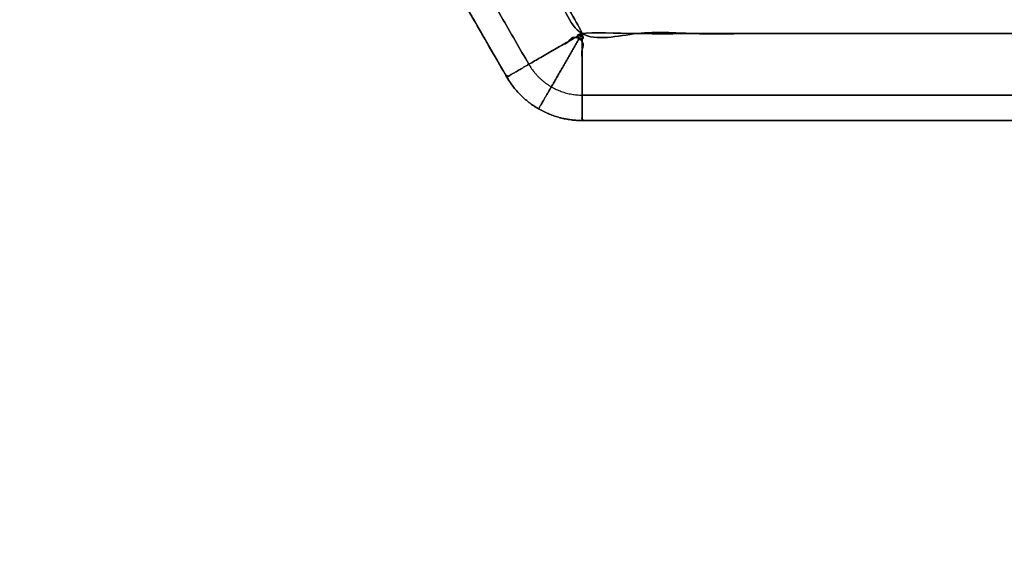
# Model space of a CAD drawing. Header units: millimetres. Extents: x -661 to 720, y -255 to 255.
# Tile 651 of 656: x -481.3 to -475.64, y 202.59 to 205.68. Entities that reach past the tile are written whole.
import ezdxf

# ---------------------------------------------------------------- set-up
doc = ezdxf.new("R2010")
doc.units = ezdxf.units.MM
doc.layers.add('Floreana 120', color=18, linetype='Continuous', true_color=0x000000)

msp = doc.modelspace()

# ---------------------------------------------------------------- linework, layer by layer
at = {"layer": 'Floreana 120', "color": 7, "true_color": 0xf1f1f1}
for p, q in [((-481.0453, 209.75, 3.5), (-478.504, 205.3483, 3.5)), ((-478.071, 205.0983, 3.5), (-472.9883, 205.0983, 3.5))]:
    msp.add_line(p, q, dxfattribs=at)
at = {"layer": 'Floreana 120', "color": 250, "true_color": 0x282421}
for points, weights, knots in [([(-652.0296, -251, 10), (-475.5296, -251, 10), (-299.0296, -251, 10), (-294.0296, -251, 10), (-294.0296, -246, 10), (-294.0296, 0, 10), (-294.0296, 246, 10), (-294.0296, 251, 10), (-299.0296, 251, 10), (-475.5296, 251, 10), (-652.0296, 251, 10), (-657.0296, 251, 10), (-657.0296, 246, 10), (-657.0296, 0, 10), (-657.0296, -246, 10), (-657.0296, -251, 10), (-652.0296, -251, 10)], [1, 1, 1, 0.707106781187, 1, 1, 1, 0.707106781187, 1, 1, 1, 0.707106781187, 1, 1, 1, 0.707106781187, 1], [0, 0, 0, 353, 353, 363, 363, 855, 855, 865, 865, 1218, 1218, 1228, 1228, 1720, 1720, 1730, 1730, 1730]), ([(-294.0296, 246), (-294.0296, 0), (-294.0296, -246), (-294.0296, -251), (-299.0296, -251), (-475.5296, -251), (-652.0296, -251), (-657.0296, -251), (-657.0296, -246), (-657.0296, 0), (-657.0296, 246), (-657.0296, 251), (-652.0296, 251), (-475.5296, 251), (-299.0296, 251), (-294.0296, 251), (-294.0296, 246)], [1, 1, 1, 0.707106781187, 1, 1, 1, 0.707106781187, 1, 1, 1, 0.707106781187, 1, 1, 1, 0.707106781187, 1], [0, 0, 0, 492, 492, 502, 502, 855, 855, 865, 865, 1357, 1357, 1367, 1367, 1720, 1720, 1730, 1730, 1730]), ([(-475.5296, 199), (-464.5296, 199), (-464.5296, 210), (-464.5296, 221), (-475.5296, 221), (-486.5296, 221), (-486.5296, 210), (-486.5296, 199), (-475.5296, 199)], [1, 0.707106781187, 1, 0.707106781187, 1, 0.707106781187, 1, 0.707106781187, 1], [0, 0, 0, 22, 22, 44, 44, 66, 66, 88, 88, 88]), ([(-475.5296, 199, 6), (-486.5296, 199, 6), (-486.5296, 210, 6), (-486.5296, 221, 6), (-475.5296, 221, 6), (-464.5296, 221, 6), (-464.5296, 210, 6), (-464.5296, 199, 6), (-475.5296, 199, 6)], [1, 0.707106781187, 1, 0.707106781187, 1, 0.707106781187, 1, 0.707106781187, 1], [0, 0, 0, 22, 22, 44, 44, 66, 66, 88, 88, 88]), ([(-486.5296, 210, 6), (-486.5296, 199, 6), (-475.5296, 199, 6), (-464.5296, 199, 6), (-464.5296, 210, 6)], [1, 0.707106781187, 1, 0.707106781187, 1], [0, 0, 0, 22, 22, 44, 44, 44])]:
    msp.add_rational_spline(points, weights, degree=2, knots=knots, dxfattribs=at)
at = {"layer": 'Floreana 120', "color": 7, "true_color": 0xf1f1f1}
for points in [[(-478.071, 214.4017, 1), (-475.5296, 214.4017, 1), (-472.9883, 214.4017, 1), (-471.7176, 212.2009, 1), (-470.447, 210, 1), (-471.7176, 207.7991, 1), (-472.9883, 205.5983, 1), (-475.5296, 205.5983, 1), (-478.071, 205.5983, 1), (-479.3416, 207.7991, 1), (-480.6123, 210, 1), (-479.3416, 212.2009, 1), (-478.071, 214.4017, 1)], [(-480.6123, 210, 6), (-479.3416, 207.7991, 6), (-478.071, 205.5983, 6), (-475.5296, 205.5983, 6), (-472.9883, 205.5983, 6), (-471.7176, 207.7991, 6), (-470.447, 210, 6), (-471.7176, 212.2009, 6), (-472.9883, 214.4017, 6), (-475.5296, 214.4017, 6), (-478.071, 214.4017, 6), (-479.3416, 212.2009, 6), (-480.6123, 210, 6)]]:
    msp.add_open_spline(points, degree=2, knots=[0, 0, 0, 5.08265, 5.08265, 10.165299, 10.165299, 15.247949, 15.247949, 20.330599, 20.330599, 25.413249, 25.413249, 30.495898, 30.495898, 30.495898], dxfattribs=at)
for points, weights, knots in [([(-481.0453, 209.75, 1.5), (-481.0453, 209.75, 1), (-480.6123, 210, 1), (-479.3416, 207.7991, 1), (-478.071, 205.5983, 1), (-478.504, 205.3483, 1), (-478.504, 205.3483, 1.5), (-479.7746, 207.5491, 1.5), (-481.0453, 209.75, 1.5)], [1, 0.707106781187, 1, 1, 1, 0.707106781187, 1, 1, 1], [0, 0, 0, 1, 1, 6.08265, 6.08265, 7.08265, 7.08265, 12.165299, 12.165299, 12.165299]), ([(-480.6123, 210, 6), (-481.0453, 209.75, 6), (-481.0453, 209.75, 5.5), (-479.7746, 207.5491, 5.5), (-478.504, 205.3483, 5.5), (-478.504, 205.3483, 6), (-478.071, 205.5983, 6), (-479.3416, 207.7991, 6), (-480.6123, 210, 6)], [1, 0.707106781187, 1, 1, 1, 0.707106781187, 1, 1, 1], [0, 0, 0, 1, 1, 6.08265, 6.08265, 7.08265, 7.08265, 12.165299, 12.165299, 12.165299]), ([(-472.9883, 205.0983, 5.5), (-472.9883, 205.0983, 6), (-472.9883, 205.5983, 6), (-475.5296, 205.5983, 6), (-478.071, 205.5983, 6), (-478.071, 205.0983, 6), (-478.071, 205.0983, 5.5), (-475.5296, 205.0983, 5.5), (-472.9883, 205.0983, 5.5)], [1, 0.707106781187, 1, 1, 1, 0.707106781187, 1, 1, 1], [0, 0, 0, 1, 1, 6.08265, 6.08265, 7.08265, 7.08265, 12.165299, 12.165299, 12.165299]), ([(-478.071, 205.0983, 1.5), (-478.071, 205.0983, 1), (-478.071, 205.5983, 1), (-475.5296, 205.5983, 1), (-472.9883, 205.5983, 1), (-472.9883, 205.0983, 1), (-472.9883, 205.0983, 1.5), (-475.5296, 205.0983, 1.5), (-478.071, 205.0983, 1.5)], [1, 0.707106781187, 1, 1, 1, 0.707106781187, 1, 1, 1], [0, 0, 0, 1, 1, 6.08265, 6.08265, 7.08265, 7.08265, 12.165299, 12.165299, 12.165299]), ([(-478.504, 205.3483, 5.5), (-478.504, 205.3483, 3.5), (-478.504, 205.3483, 1.5), (-478.3596, 205.0983, 1.5), (-478.071, 205.0983, 1.5), (-478.071, 205.0983, 3.5), (-478.071, 205.0983, 5.5), (-478.3596, 205.0983, 5.5), (-478.504, 205.3483, 5.5)], [1, 1, 1, 0.866025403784, 1, 1, 1, 0.866025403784, 1], [0, 0, 0, 4, 4, 4.57735, 4.57735, 8.57735, 8.57735, 9.154701, 9.154701, 9.154701])]:
    msp.add_rational_spline(points, weights, degree=2, knots=knots, dxfattribs=at)
at = {"layer": 'Floreana 120', "color": 250, "true_color": 0x282421}
for points, weights, degree in [([(-475.5296, 199), (-486.5296, 199), (-486.5296, 210)], [1, 0.707106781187, 1], 2), ([(-464.5296, 210, 3), (-464.5296, 188, 3), (-486.5296, 188, 3), (-486.5296, 210, 3)], [1, 0.333333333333, 0.333333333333, 1], 3)]:
    msp.add_rational_spline(points, weights, degree=degree, dxfattribs=at)
at = {"layer": 'Floreana 120', "color": 7, "true_color": 0xf1f1f1}
for points in [[(-480.9185, 209.8232, 1.1464), (-479.6478, 207.6224, 1.1464), (-478.3771, 205.4215, 1.1464)], [(-478.3771, 205.4215, 5.8536), (-479.6478, 207.6224, 5.8536), (-480.9185, 209.8232, 5.8536)], [(-481.0453, 209.75, 1.5), (-479.7746, 207.5491, 1.5), (-478.504, 205.3483, 1.5)], [(-478.504, 205.3483, 5.5), (-479.7746, 207.5491, 5.5), (-481.0453, 209.75, 5.5)], [(-478.504, 205.3483, 1.5), (-478.504, 205.3483, 3.5), (-478.504, 205.3483, 5.5)], [(-472.9883, 205.2447, 5.8536), (-475.5296, 205.2447, 5.8536), (-478.071, 205.2447, 5.8536)], [(-478.071, 205.2447, 1.1464), (-475.5296, 205.2447, 1.1464), (-472.9883, 205.2447, 1.1464)], [(-478.321, 205.1653, 5.5), (-478.321, 205.1653, 3.5), (-478.321, 205.1653, 1.5)], [(-478.071, 205.0983, 1.5), (-475.5296, 205.0983, 1.5), (-472.9883, 205.0983, 1.5)], [(-472.9883, 205.0983, 5.5), (-475.5296, 205.0983, 5.5), (-478.071, 205.0983, 5.5)], [(-478.071, 205.0983, 5.5), (-478.071, 205.0983, 3.5), (-478.071, 205.0983, 1.5)]]:
    msp.add_open_spline(points, degree=2, dxfattribs=at)
at = {"layer": 'Floreana 120', "color": 7, "true_color": 0xf1f1f1, "extrusion": (-0.5, 0.866025, -9.84557e-14)}
msp.add_rational_spline([(-478.071, 205.5983, 6), (-478.504, 205.3483, 6), (-478.504, 205.3483, 5.5)], [1, 0.707106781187, 1], degree=2, dxfattribs=at)
at = {"layer": 'Floreana 120', "color": 7, "true_color": 0xf1f1f1, "extrusion": (0.5, -0.866025, 4.92384e-14)}
msp.add_rational_spline([(-478.504, 205.3483, 1.5), (-478.504, 205.3483, 1), (-478.071, 205.5983, 1)], [1, 0.707106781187, 1], degree=2, dxfattribs=at)
at = {"layer": 'Floreana 120', "color": 7, "true_color": 0xf1f1f1, "extrusion": (-0.866025, 0.5, 6.04022e-13)}
msp.add_rational_spline([(-478.071, 205.5983, 6), (-478.2174, 205.3446, 6), (-478.321, 205.1653, 5.7929), (-478.321, 205.1653, 5.5)], [0.905891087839, 0.729004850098, 0.729004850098, 0.905891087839], degree=3, dxfattribs=at)
at = {"layer": 'Floreana 120', "color": 7, "true_color": 0xf1f1f1, "extrusion": (0.866025, -0.5, 4.63299e-13)}
msp.add_rational_spline([(-478.321, 205.1653, 1.5), (-478.321, 205.1653, 1.2071), (-478.2174, 205.3446, 1), (-478.071, 205.5983, 1)], [0.905891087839, 0.729004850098, 0.729004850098, 0.905891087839], degree=3, dxfattribs=at)
at = {"layer": 'Floreana 120', "color": 7, "true_color": 0xf1f1f1, "extrusion": (1, 1.13687e-13, -1.13687e-13)}
msp.add_rational_spline([(-478.071, 205.0983, 5.5), (-478.071, 205.0983, 6), (-478.071, 205.5983, 6)], [1, 0.707106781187, 1], degree=2, dxfattribs=at)
at = {"layer": 'Floreana 120', "color": 7, "true_color": 0xf1f1f1, "extrusion": (1, 1.94375e-26, 1.13687e-13)}
msp.add_rational_spline([(-478.071, 205.5983, 1), (-478.071, 205.0983, 1), (-478.071, 205.0983, 1.5)], [1, 0.707106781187, 1], degree=2, dxfattribs=at)
at = {"layer": 'Floreana 120', "color": 7, "true_color": 0xf1f1f1}
for points, weights, degree in [([(-478.3771, 205.4215, 5.8536), (-478.3124, 205.3094, 5.8536), (-478.2004, 205.2447, 5.8536), (-478.071, 205.2447, 5.8536)], [0.828741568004, 0.75472135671, 0.75472135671, 0.828741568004], 3), ([(-478.3771, 205.4215, 1.1464), (-478.3124, 205.3094, 1.1464), (-478.2004, 205.2447, 1.1464), (-478.071, 205.2447, 1.1464)], [0.828741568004, 0.75472135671, 0.75472135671, 0.828741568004], 3), ([(-478.504, 205.3483, 5.5), (-478.3596, 205.0983, 5.5), (-478.071, 205.0983, 5.5)], [1, 0.866025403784, 1], 2), ([(-478.071, 205.0983, 1.5), (-478.3596, 205.0983, 1.5), (-478.504, 205.3483, 1.5)], [1, 0.866025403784, 1], 2), ([(-478.071, 205.0983, 3.5), (-478.254, 205.0983, 3.5), (-478.4125, 205.1898, 3.5), (-478.504, 205.3483, 3.5)], [1, 0.910683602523, 0.910683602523, 1], 3)]:
    msp.add_rational_spline(points, weights, degree=degree, dxfattribs=at)

doc.saveas('drawing.dxf')
